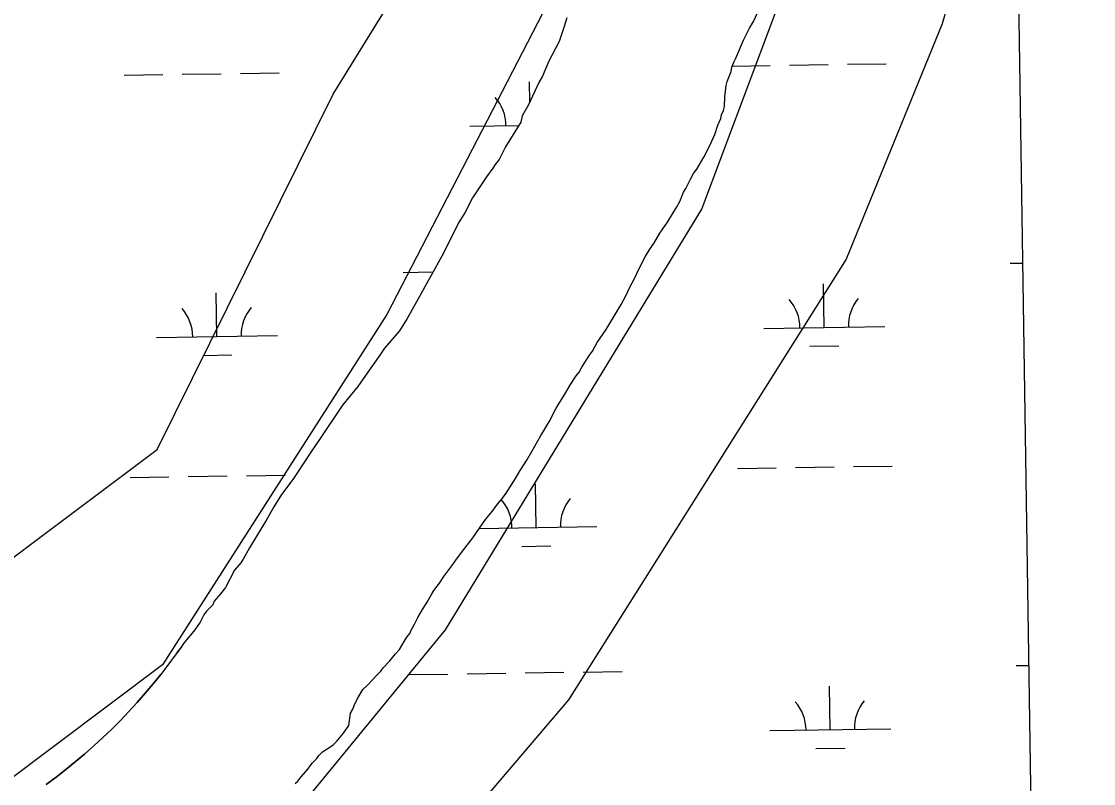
# Model space of a CAD drawing. Extents: x 3807117 to 3845308, y 337856 to 363736.
# Drawn here: x 3842293 to 3843179, y 348115 to 348745 of the extents above; entities that cross this region are included whole.
import ezdxf

# ---------------------------------------------------------------- set-up
doc = ezdxf.new("R2010")
doc.units = 0
for name, color, linetype in [('V-GRID-FRAM', 7, 'Continuous'), ('V-SITE-VEGE', 7, 'Continuous'), ('V-TOPO-SHOR', 7, 'Continuous'), ('V-WETL-SWMP', 7, 'Continuous')]:
    doc.layers.add(name, color=color, linetype=linetype)

msp = doc.modelspace()

# ---------------------------------------------------------------- linework, layer by layer
at = {"layer": 'V-GRID-FRAM'}
msp.add_lwpolyline([(3811100.57, 361461.86), (3842914.16, 361938.5), (3843194.47, 343758.27), (3811365.02, 343281.4), (3811100.57, 361461.86)], dxfattribs=at)
at = {"layer": 'V-SITE-VEGE'}
for p, q in [((3843107.38, 348929.49), (3843054.4, 348743.17)), ((3842855.73, 348589.97), (3842944.03, 348825.98)), ((3843054.4, 348743.17), (3842974.94, 348548.57)), ((3842643.82, 348242.18), (3842855.73, 348589.97)), ((3842974.94, 348548.57), (3842745.36, 348184.21)), ((3842467.23, 348026.87), (3842643.82, 348242.18)), ((3842745.36, 348184.21), (3842568.77, 347977.19))]:
    msp.add_line(p, q, dxfattribs=at)
msp.add_lwpolyline([(3841933.04, 348080.7), (3842184.69, 348225.61), (3842405.43, 348391.23), (3842551.11, 348685.2), (3842696.8, 348921.21), (3842740.95, 349161.35), (3842754.2, 349409.78), (3842780.68, 349513.29), (3842860.15, 349517.43), (3842807.17, 349302.12), (3842829.25, 349136.51), (3842780.68, 348941.91), (3842732.12, 348768.01), (3842595.26, 348503.02), (3842409.84, 348213.19), (3842233.25, 348080.7)], dxfattribs=at)
at = {"layer": 'V-TOPO-SHOR'}
for p, q in [((3842898.3, 348745.21), (3842901.81, 348752.38)), ((3842744.16, 348748.32), (3842742.01, 348741.11)), ((3842895.18, 348739.64), (3842898.3, 348745.21)), ((3842742.01, 348741.11), (3842737.74, 348728.75)), ((3842890.12, 348729.68), (3842895.18, 348739.64)), ((3842737.74, 348728.75), (3842729.29, 348712.31)), ((3842883.91, 348714.96), (3842890.12, 348729.68)), ((3842729.29, 348712.31), (3842723.98, 348699.97)), ((3842880.05, 348703.82), (3842880.41, 348707.39)), ((3842880.41, 348707.39), (3842882.35, 348712.17)), ((3842882.35, 348712.17), (3842883.91, 348714.96)), ((3842723.98, 348699.97), (3842720.83, 348694.84)), ((3842876.56, 348695.46), (3842880.05, 348703.82)), ((3842720.83, 348694.84), (3842712.35, 348676.33)), ((3842874.69, 348682.76), (3842875.79, 348692.29)), ((3842875.79, 348692.29), (3842876.56, 348695.46)), ((3842874.37, 348674.83), (3842874.69, 348682.76)), ((3842712.35, 348676.33), (3842707.08, 348667.08)), ((3842872.05, 348668.07), (3842873.6, 348671.65)), ((3842873.6, 348671.65), (3842874.37, 348674.83)), ((3842707.08, 348667.08), (3842705.99, 348661.93)), ((3842868.96, 348659.32), (3842871.28, 348664.89)), ((3842871.28, 348664.89), (3842872.05, 348668.07)), ((3842705.99, 348661.93), (3842693.36, 348641.4)), ((3842866.41, 348651.79), (3842868.96, 348659.32)), ((3842862.37, 348642.61), (3842866.41, 348651.79)), ((3842693.36, 348641.4), (3842688.08, 348631.12)), ((3842857.3, 348633.05), (3842862.37, 348642.61)), ((3842688.08, 348631.12), (3842684.94, 348627.03)), ((3842851.45, 348623.09), (3842857.3, 348633.05)), ((3842682.83, 348623.95), (3842677.59, 348616.77)), ((3842684.94, 348627.03), (3842682.83, 348623.95)), ((3842846.37, 348614.72), (3842848.7, 348619.5)), ((3842848.7, 348619.5), (3842851.45, 348623.09)), ((3842674.43, 348611.64), (3842666.02, 348599.33)), ((3842677.59, 348616.77), (3842674.43, 348611.64)), ((3842842.47, 348607.15), (3842844.81, 348611.93)), ((3842844.81, 348611.93), (3842846.37, 348614.72)), ((3842837.42, 348596.4), (3842840.52, 348603.96)), ((3842840.52, 348603.96), (3842842.47, 348607.15)), ((3842666.02, 348599.33), (3842659.69, 348587)), ((3842831.17, 348585.64), (3842835.08, 348592.02)), ((3842835.08, 348592.02), (3842837.42, 348596.4)), ((3842659.69, 348587), (3842654.43, 348578.79)), ((3842828.83, 348582.05), (3842831.17, 348585.64)), ((3842654.43, 348578.79), (3842649.14, 348567.48)), ((3842821.01, 348570.09), (3842827.27, 348579.26)), ((3842827.27, 348579.26), (3842828.83, 348582.05)), ((3842649.14, 348567.48), (3842640.69, 348551.04)), ((3842815.93, 348561.72), (3842821.01, 348570.09)), ((3842808.9, 348550.55), (3842812.8, 348556.93)), ((3842812.8, 348556.93), (3842815.93, 348561.72)), ((3842640.69, 348551.04), (3842632.25, 348535.63)), ((3842803.83, 348540.99), (3842808.9, 348550.55)), ((3842799.94, 348532.63), (3842803.83, 348540.99)), ((3842632.25, 348535.63), (3842626.98, 348526.39)), ((3842796.04, 348525.46), (3842799.94, 348532.63)), ((3842626.98, 348526.39), (3842623.81, 348520.22)), ((3842792.94, 348518.3), (3842796.04, 348525.46)), ((3842623.81, 348520.22), (3842612.21, 348499.68)), ((3842789.04, 348511.13), (3842792.94, 348518.3)), ((3842776.54, 348490.4), (3842789.04, 348511.13)), ((3842612.21, 348499.68), (3842605.9, 348489.42)), ((3842605.9, 348489.42), (3842593.33, 348475.09)), ((3842769.1, 348479.63), (3842774.19, 348486.81)), ((3842774.19, 348486.81), (3842776.54, 348490.4)), ((3842765.21, 348472.46), (3842769.1, 348479.63)), ((3842590.18, 348469.96), (3842577.58, 348452.53)), ((3842593.33, 348475.09), (3842590.18, 348469.96)), ((3842756.6, 348459.3), (3842762.86, 348469.27)), ((3842762.86, 348469.27), (3842765.21, 348472.46)), ((3842754.26, 348455.31), (3842756.6, 348459.3)), ((3842577.58, 348452.53), (3842571.28, 348443.3)), ((3842747.22, 348444.94), (3842751.91, 348452.12)), ((3842751.91, 348452.12), (3842754.26, 348455.31)), ((3842571.28, 348443.3), (3842558.71, 348427.93)), ((3842742.54, 348436.97), (3842747.22, 348444.94)), ((3842737.45, 348429), (3842742.54, 348436.97)), ((3842558.71, 348427.93), (3842540.84, 348401.26)), ((3842731.99, 348419.04), (3842735.11, 348425.01)), ((3842735.11, 348425.01), (3842737.45, 348429)), ((3842727.31, 348410.67), (3842730.44, 348415.45)), ((3842730.44, 348415.45), (3842731.99, 348419.04)), ((3842722.63, 348402.7), (3842724.58, 348405.89)), ((3842724.58, 348405.89), (3842727.31, 348410.67)), ((3842540.84, 348401.26), (3842532.44, 348388.95)), ((3842715.22, 348389.55), (3842722.63, 348402.7)), ((3842532.44, 348388.95), (3842520.88, 348371.51)), ((3842710.92, 348382.37), (3842715.22, 348389.55)), ((3842705.45, 348374), (3842710.92, 348382.37)), ((3842520.88, 348371.51), (3842517.72, 348366.38)), ((3842701.54, 348367.22), (3842705.45, 348374)), ((3842517.72, 348366.38), (3842508.28, 348354.08)), ((3842693.34, 348354.46), (3842701.54, 348367.22)), ((3842508.28, 348354.08), (3842501.97, 348343.82)), ((3842689.81, 348349.67), (3842693.34, 348354.46)), ((3842501.97, 348343.82), (3842495.64, 348332.52)), ((3842682.37, 348340.09), (3842686.67, 348346.08)), ((3842686.67, 348346.08), (3842689.81, 348349.67)), ((3842676.88, 348333.31), (3842682.37, 348340.09)), ((3842493.54, 348329.45), (3842481.95, 348309.94)), ((3842495.64, 348332.52), (3842493.54, 348329.45)), ((3842666.31, 348318.15), (3842671.79, 348326.12)), ((3842671.79, 348326.12), (3842676.88, 348333.31)), ((3842658.87, 348308.56), (3842666.31, 348318.15)), ((3842481.95, 348309.94), (3842476.68, 348300.7)), ((3842653.78, 348301.78), (3842658.87, 348308.56)), ((3842476.68, 348300.7), (3842474.58, 348297.62)), ((3842649.08, 348295), (3842653.78, 348301.78)), ((3842469.35, 348291.48), (3842461.95, 348277.09)), ((3842474.58, 348297.62), (3842469.35, 348291.48)), ((3842642.42, 348286.21), (3842649.08, 348295)), ((3842638.9, 348280.63), (3842642.42, 348286.21)), ((3842461.95, 348277.09), (3842457.76, 348271.97)), ((3842632.25, 348271.45), (3842634.2, 348274.64)), ((3842634.2, 348274.64), (3842638.9, 348280.63)), ((3842452.53, 348265.83), (3842451.46, 348262.74)), ((3842457.76, 348271.97), (3842452.53, 348265.83)), ((3842624.83, 348259.1), (3842628.74, 348265.08)), ((3842628.74, 348265.08), (3842632.25, 348271.45)), ((3842446.23, 348257.63), (3842444.13, 348254.55)), ((3842451.46, 348262.74), (3842446.23, 348257.63)), ((3842620.93, 348252.32), (3842624.83, 348259.1)), ((3842440.96, 348248.39), (3842436.76, 348242.23)), ((3842444.13, 348254.55), (3842440.96, 348248.39)), ((3842615.47, 348241.97), (3842618.2, 348246.75)), ((3842618.2, 348246.75), (3842620.93, 348252.32)), ((3842436.76, 348242.23), (3842427.34, 348230.97)), ((3842611.96, 348235.99), (3842614.31, 348239.18)), ((3842614.31, 348239.18), (3842615.47, 348241.97)), ((3842427.34, 348230.97), (3842425.23, 348227.89)), ((3842605.7, 348226.02), (3842609.61, 348232.4)), ((3842609.61, 348232.4), (3842611.96, 348235.99)), ((3842425.23, 348227.89), (3842421.89, 348223.4)), ((3842597.86, 348216.44), (3842602.56, 348222.42)), ((3842602.56, 348222.42), (3842605.7, 348226.02)), ((3842590.41, 348208.04), (3842592.36, 348210.84)), ((3842592.36, 348210.84), (3842597.86, 348216.44)), ((3842584.13, 348201.25), (3842586.87, 348204.44)), ((3842586.87, 348204.44), (3842590.41, 348208.04)), ((3842575.48, 348192.84), (3842579.41, 348196.45)), ((3842579.41, 348196.45), (3842584.13, 348201.25)), ((3842568.46, 348179.7), (3842570.8, 348184.87)), ((3842570.8, 348184.87), (3842572.75, 348188.06)), ((3842572.75, 348188.06), (3842575.48, 348192.84)), ((3842565.35, 348173.33), (3842567.3, 348176.52)), ((3842567.3, 348176.52), (3842568.46, 348179.7)), ((3842563.86, 348163.01), (3842565.35, 348173.33)), ((3842559.56, 348156.62), (3842563.86, 348163.01)), ((3842550.92, 348147.03), (3842554.06, 348150.23)), ((3842554.06, 348150.23), (3842559.56, 348156.62)), ((3842539.11, 348138.2), (3842542.25, 348141.4)), ((3842542.25, 348141.4), (3842548.17, 348145.02)), ((3842548.17, 348145.02), (3842550.92, 348147.03)), ((3842532.05, 348129.82), (3842534.01, 348132.21)), ((3842534.01, 348132.21), (3842537.15, 348135.41)), ((3842537.15, 348135.41), (3842539.11, 348138.2)), ((3842524.6, 348120.68), (3842530.09, 348127.02)), ((3842530.09, 348127.02), (3842532.05, 348129.82))]:
    msp.add_line(p, q, dxfattribs=at)
msp.add_lwpolyline([(3842313.79, 348114.3), (3842321.93, 348120.33), (3842329.94, 348126.54), (3842337.82, 348132.91), (3842345.56, 348139.46), (3842353.16, 348146.16), (3842360.61, 348153.03), (3842367.92, 348160.06), (3842375.07, 348167.24), (3842382.07, 348174.57), (3842388.91, 348182.05), (3842395.59, 348189.67), (3842402.1, 348197.44), (3842408.45, 348205.34)], dxfattribs=at)
at = {"layer": 'V-WETL-SWMP'}
for p, q in [((3843101.62, 349780.67), (3843138.33, 347399.29)), ((3842744.16, 348748.32), (3842742.01, 348741.11)), ((3842895.18, 348739.64), (3842898.3, 348745.21)), ((3842742.01, 348741.11), (3842737.74, 348728.75)), ((3842890.12, 348729.68), (3842895.18, 348739.64)), ((3842737.74, 348728.75), (3842729.29, 348712.31)), ((3842883.91, 348714.96), (3842890.12, 348729.68)), ((3842729.29, 348712.31), (3842723.98, 348699.97)), ((3842880.05, 348703.82), (3842880.41, 348707.39)), ((3842880.41, 348707.39), (3842882.35, 348712.17)), ((3842880.79, 348708.32), (3842912.14, 348708.79)), ((3842882.35, 348712.17), (3842883.91, 348714.96)), ((3842928.14, 348709.03), (3842960.13, 348709.51)), ((3842976.13, 348709.75), (3843008.13, 348710.23)), ((3842378.29, 348700.79), (3842410.29, 348701.27)), ((3842426.28, 348701.51), (3842458.28, 348701.99)), ((3842474.28, 348702.23), (3842506.27, 348702.71)), ((3842723.98, 348699.97), (3842720.83, 348694.84)), ((3842876.56, 348695.46), (3842880.05, 348703.82)), ((3842720.83, 348694.84), (3842712.35, 348676.33)), ((3842713.5, 348678.83), (3842713.25, 348695.38)), ((3842874.69, 348682.76), (3842875.79, 348692.29)), ((3842875.79, 348692.29), (3842876.56, 348695.46)), ((3842874.37, 348674.83), (3842874.69, 348682.76)), ((3842712.35, 348676.33), (3842707.08, 348667.08)), ((3842872.05, 348668.07), (3842873.6, 348671.65)), ((3842873.6, 348671.65), (3842874.37, 348674.83)), ((3842707.08, 348667.08), (3842705.99, 348661.93)), ((3842868.96, 348659.32), (3842871.28, 348664.89)), ((3842871.28, 348664.89), (3842872.05, 348668.07)), ((3842663.8, 348658.63), (3842704.34, 348659.24)), ((3842705.99, 348661.93), (3842693.36, 348641.4)), ((3842866.41, 348651.79), (3842868.96, 348659.32)), ((3842862.37, 348642.61), (3842866.41, 348651.79)), ((3842693.36, 348641.4), (3842688.08, 348631.12)), ((3842857.3, 348633.05), (3842862.37, 348642.61)), ((3842688.08, 348631.12), (3842684.94, 348627.03)), ((3842851.45, 348623.09), (3842857.3, 348633.05)), ((3842682.83, 348623.95), (3842677.59, 348616.77)), ((3842684.94, 348627.03), (3842682.83, 348623.95)), ((3842846.37, 348614.72), (3842848.7, 348619.5)), ((3842848.7, 348619.5), (3842851.45, 348623.09)), ((3842674.43, 348611.64), (3842666.02, 348599.33)), ((3842677.59, 348616.77), (3842674.43, 348611.64)), ((3842842.47, 348607.15), (3842844.81, 348611.93)), ((3842844.81, 348611.93), (3842846.37, 348614.72)), ((3842837.42, 348596.4), (3842840.52, 348603.96)), ((3842840.52, 348603.96), (3842842.47, 348607.15)), ((3842666.02, 348599.33), (3842659.69, 348587)), ((3842831.17, 348585.64), (3842835.08, 348592.02)), ((3842835.08, 348592.02), (3842837.42, 348596.4)), ((3842659.69, 348587), (3842654.43, 348578.79)), ((3842828.83, 348582.05), (3842831.17, 348585.64)), ((3842654.43, 348578.79), (3842649.14, 348567.48)), ((3842821.01, 348570.09), (3842827.27, 348579.26)), ((3842827.27, 348579.26), (3842828.83, 348582.05)), ((3842649.14, 348567.48), (3842640.69, 348551.04)), ((3842815.93, 348561.72), (3842821.01, 348570.09)), ((3842808.9, 348550.55), (3842812.8, 348556.93)), ((3842812.8, 348556.93), (3842815.93, 348561.72)), ((3842640.69, 348551.04), (3842632.25, 348535.63)), ((3842803.83, 348540.99), (3842808.9, 348550.55)), ((3842799.94, 348532.63), (3842803.83, 348540.99)), ((3843110.61, 348545.24), (3843120.66, 348545.39)), ((3842608.76, 348537.73), (3842633.6, 348538.1)), ((3842632.25, 348535.63), (3842626.98, 348526.39)), ((3842796.04, 348525.46), (3842799.94, 348532.63)), ((3842626.98, 348526.39), (3842623.81, 348520.22)), ((3842792.94, 348518.3), (3842796.04, 348525.46)), ((3842956.79, 348492.19), (3842956.26, 348528.19)), ((3842454.94, 348484.67), (3842454.4, 348520.67)), ((3842623.81, 348520.22), (3842612.21, 348499.68)), ((3842789.04, 348511.13), (3842792.94, 348518.3)), ((3842776.54, 348490.4), (3842789.04, 348511.13)), ((3842612.21, 348499.68), (3842605.9, 348489.42)), ((3842404.95, 348483.92), (3842504.94, 348485.42)), ((3842605.9, 348489.42), (3842593.33, 348475.09)), ((3842769.1, 348479.63), (3842774.19, 348486.81)), ((3842774.19, 348486.81), (3842776.54, 348490.4)), ((3842906.8, 348491.44), (3843006.79, 348492.94)), ((3842765.21, 348472.46), (3842769.1, 348479.63)), ((3842945.03, 348476.58), (3842969.02, 348476.94)), ((3842443.18, 348469.06), (3842467.17, 348469.42)), ((3842590.18, 348469.96), (3842577.58, 348452.53)), ((3842593.33, 348475.09), (3842590.18, 348469.96)), ((3842756.6, 348459.3), (3842762.86, 348469.27)), ((3842762.86, 348469.27), (3842765.21, 348472.46)), ((3842754.26, 348455.31), (3842756.6, 348459.3)), ((3842577.58, 348452.53), (3842571.28, 348443.3)), ((3842747.22, 348444.94), (3842751.91, 348452.12)), ((3842751.91, 348452.12), (3842754.26, 348455.31)), ((3842571.28, 348443.3), (3842558.71, 348427.93)), ((3842742.54, 348436.97), (3842747.22, 348444.94)), ((3842737.45, 348429), (3842742.54, 348436.97)), ((3842558.71, 348427.93), (3842540.84, 348401.26)), ((3842731.99, 348419.04), (3842735.11, 348425.01)), ((3842735.11, 348425.01), (3842737.45, 348429)), ((3842727.31, 348410.67), (3842730.44, 348415.45)), ((3842730.44, 348415.45), (3842731.99, 348419.04)), ((3842722.63, 348402.7), (3842724.58, 348405.89)), ((3842724.58, 348405.89), (3842727.31, 348410.67)), ((3842540.84, 348401.26), (3842532.44, 348388.95)), ((3842715.22, 348389.55), (3842722.63, 348402.7)), ((3842532.44, 348388.95), (3842520.88, 348371.51)), ((3842710.92, 348382.37), (3842715.22, 348389.55)), ((3842705.45, 348374), (3842710.92, 348382.37)), ((3842520.88, 348371.51), (3842517.72, 348366.38)), ((3842701.54, 348367.22), (3842705.45, 348374)), ((3842885.12, 348375.67), (3842917.12, 348376.15)), ((3842933.12, 348376.39), (3842965.12, 348376.87)), ((3842981.11, 348377.11), (3843013.11, 348377.59)), ((3842383.27, 348368.15), (3842415.27, 348368.63)), ((3842431.27, 348368.87), (3842463.26, 348369.35)), ((3842479.26, 348369.59), (3842511.26, 348370.07)), ((3842517.72, 348366.38), (3842508.28, 348354.08)), ((3842693.34, 348354.46), (3842701.54, 348367.22)), ((3842718.77, 348326.75), (3842718.24, 348362.74)), ((3842508.28, 348354.08), (3842501.97, 348343.82)), ((3842689.81, 348349.67), (3842693.34, 348354.46)), ((3842501.97, 348343.82), (3842495.64, 348332.52)), ((3842682.37, 348340.09), (3842686.67, 348346.08)), ((3842686.67, 348346.08), (3842689.81, 348349.67)), ((3842676.88, 348333.31), (3842682.37, 348340.09)), ((3842493.54, 348329.45), (3842481.95, 348309.94)), ((3842495.64, 348332.52), (3842493.54, 348329.45)), ((3842666.31, 348318.15), (3842671.79, 348326.12)), ((3842671.73, 348326.04), (3842768.77, 348327.49)), ((3842671.79, 348326.12), (3842676.88, 348333.31)), ((3842658.87, 348308.56), (3842666.31, 348318.15)), ((3842481.95, 348309.94), (3842476.68, 348300.7)), ((3842653.78, 348301.78), (3842658.87, 348308.56)), ((3842707.01, 348311.14), (3842731, 348311.5)), ((3842476.68, 348300.7), (3842474.58, 348297.62)), ((3842649.08, 348295), (3842653.78, 348301.78)), ((3842469.35, 348291.48), (3842461.95, 348277.09)), ((3842474.58, 348297.62), (3842469.35, 348291.48)), ((3842642.42, 348286.21), (3842649.08, 348295)), ((3842638.9, 348280.63), (3842642.42, 348286.21)), ((3842461.95, 348277.09), (3842457.76, 348271.97)), ((3842632.25, 348271.45), (3842634.2, 348274.64)), ((3842634.2, 348274.64), (3842638.9, 348280.63)), ((3842452.53, 348265.83), (3842451.46, 348262.74)), ((3842457.76, 348271.97), (3842452.53, 348265.83)), ((3842624.83, 348259.1), (3842628.74, 348265.08)), ((3842628.74, 348265.08), (3842632.25, 348271.45)), ((3842446.23, 348257.63), (3842444.13, 348254.55)), ((3842451.46, 348262.74), (3842446.23, 348257.63)), ((3842620.93, 348252.32), (3842624.83, 348259.1)), ((3842440.96, 348248.39), (3842436.76, 348242.23)), ((3842444.13, 348254.55), (3842440.96, 348248.39)), ((3842615.47, 348241.97), (3842618.2, 348246.75)), ((3842618.2, 348246.75), (3842620.93, 348252.32)), ((3842436.76, 348242.23), (3842427.34, 348230.97)), ((3842611.96, 348235.99), (3842614.31, 348239.18)), ((3842614.31, 348239.18), (3842615.47, 348241.97)), ((3842427.34, 348230.97), (3842425.23, 348227.89)), ((3842605.7, 348226.02), (3842609.61, 348232.4)), ((3842609.61, 348232.4), (3842611.96, 348235.99)), ((3842425.23, 348227.89), (3842408.45, 348205.34)), ((3842597.86, 348216.44), (3842602.56, 348222.42)), ((3842602.56, 348222.42), (3842605.7, 348226.02)), ((3842590.41, 348208.04), (3842592.36, 348210.84)), ((3842592.36, 348210.84), (3842597.86, 348216.44)), ((3843115.59, 348212.61), (3843125.79, 348212.76)), ((3842408.45, 348205.34), (3842402.1, 348197.44)), ((3842584.13, 348201.25), (3842586.87, 348204.44)), ((3842586.87, 348204.44), (3842590.41, 348208.04)), ((3842613.74, 348205.09), (3842645.74, 348205.57)), ((3842661.74, 348205.81), (3842693.73, 348206.29)), ((3842709.73, 348206.53), (3842741.73, 348207.01)), ((3842757.73, 348207.24), (3842789.72, 348207.72)), ((3842402.1, 348197.44), (3842395.59, 348189.67)), ((3842575.48, 348192.84), (3842579.41, 348196.45)), ((3842579.41, 348196.45), (3842584.13, 348201.25)), ((3842961.78, 348159.55), (3842961.24, 348195.55)), ((3842395.59, 348189.67), (3842388.91, 348182.05)), ((3842568.46, 348179.7), (3842570.8, 348184.87)), ((3842570.8, 348184.87), (3842572.75, 348188.06)), ((3842572.75, 348188.06), (3842575.48, 348192.84)), ((3842388.91, 348182.05), (3842382.07, 348174.57)), ((3842565.35, 348173.33), (3842567.3, 348176.52)), ((3842567.3, 348176.52), (3842568.46, 348179.7)), ((3842375.07, 348167.24), (3842367.92, 348160.06)), ((3842382.07, 348174.57), (3842375.07, 348167.24)), ((3842563.86, 348163.01), (3842565.35, 348173.33)), ((3842367.92, 348160.06), (3842360.62, 348153.03)), ((3842559.56, 348156.62), (3842563.86, 348163.01)), ((3842911.78, 348158.81), (3843011.77, 348160.3)), ((3842360.62, 348153.03), (3842353.16, 348146.16)), ((3842550.92, 348147.03), (3842554.06, 348150.23)), ((3842554.06, 348150.23), (3842559.56, 348156.62)), ((3842353.16, 348146.16), (3842345.56, 348139.46)), ((3842539.11, 348138.2), (3842542.25, 348141.4)), ((3842542.25, 348141.4), (3842548.17, 348145.02)), ((3842548.17, 348145.02), (3842550.92, 348147.03)), ((3842950.01, 348143.95), (3842974.01, 348144.3)), ((3842337.82, 348132.91), (3842329.94, 348126.54)), ((3842345.56, 348139.46), (3842337.82, 348132.91)), ((3842532.05, 348129.82), (3842534.01, 348132.21)), ((3842534.01, 348132.21), (3842537.15, 348135.41)), ((3842537.15, 348135.41), (3842539.11, 348138.2)), ((3842329.94, 348126.54), (3842321.93, 348120.33)), ((3842524.21, 348120.23), (3842530.09, 348127.02)), ((3842530.09, 348127.02), (3842532.05, 348129.82)), ((3842321.93, 348120.33), (3842313.78, 348114.3)), ((3842519.5, 348115.03), (3842521.86, 348117.04)), ((3842521.86, 348117.04), (3842524.21, 348120.23))]:
    msp.add_line(p, q, dxfattribs=at)
for centre, start, end in [((3842658.55, 348659.03), 0.08653, 41.63019), ((3842901.55, 348491.84), 0.08653, 41.63019), ((3843012.02, 348493.49), 140.08653, 181.63019), ((3842399.7, 348484.32), 0.08653, 41.63019), ((3842510.17, 348485.98), 140.08653, 181.63019), ((3842663.53, 348326.39), 0.08653, 41.58577), ((3842774, 348328.05), 140.08653, 181.63019), ((3842906.53, 348159.2), 0.08653, 41.63019), ((3843017.01, 348160.86), 140.08653, 181.63019)]:
    msp.add_arc(centre, 35.25, start, end, dxfattribs=at)

doc.saveas('drawing.dxf')
